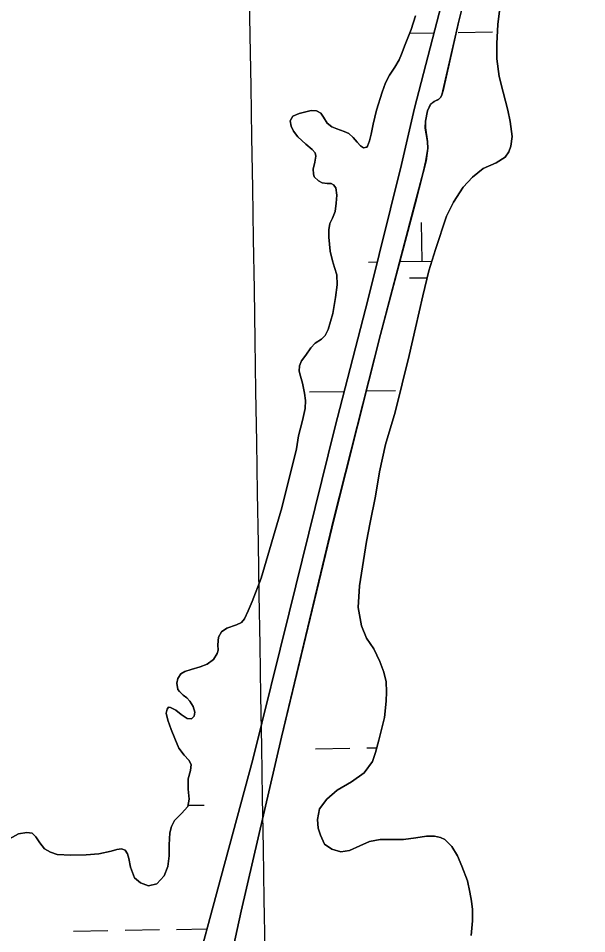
# Model space of a CAD drawing. Extents: x 3855477 to 3893699, y 299188 to 325115.
# Drawn here: x 3869948 to 3870478, y 315738 to 316592 of the extents above; entities that cross this region are included whole.
import ezdxf

# ---------------------------------------------------------------- set-up
doc = ezdxf.new("R2010")
doc.units = 0
for name, color, linetype in [('V-GRID-MAJR', 7, 'Continuous'), ('V-TOPO-SHOR', 7, 'Continuous'), ('V-WETL-SWMP', 7, 'Continuous')]:
    doc.layers.add(name, color=color, linetype=linetype)

msp = doc.modelspace()

# ---------------------------------------------------------------- linework, layer by layer
at = {"layer": 'V-GRID-MAJR'}
msp.add_spline([(3870354.64, 304789.85), (3870305.76, 307816.78), (3870207.92, 313876.8), (3870110.07, 319936.83), (3870061.1, 322969.93)], degree=3, dxfattribs=at)
at = {"layer": 'V-TOPO-SHOR'}
for points in [[(3870109.47, 315689.26), (3870137.11, 315791.81), (3870166.63, 315900.64), (3870200.51, 316037.29), (3870243.27, 316209.75), (3870274.08, 316329.96), (3870305.14, 316455.35), (3870317.49, 316507.8), (3870348.82, 316628.91), (3870389.11, 316796.01), (3870431.56, 316966.64), (3870462.63, 317094.67), (3870477.15, 317151.88), (3870477.84, 317163.15), (3870477.27, 317169.05), (3870474.16, 317174.77), (3870471.34, 317178.14)], [(3870405.42, 316774.24), (3870358.71, 316589.11), (3870344.03, 316524.18), (3870342.89, 316520.32), (3870342.06, 316518.19), (3870340.01, 316516.07), (3870335.73, 316514.07), (3870332.56, 316511.66), (3870329.57, 316505.38), (3870327.67, 316495.74), (3870327.53, 316489.33), (3870329.47, 316476.82), (3870329.83, 316470.42), (3870328.13, 316458.64), (3870325.61, 316447.88), (3870317.89, 316418.57), (3870285.74, 316296.85), (3870242.48, 316125.51), (3870193.6, 315921.69), (3870155.99, 315759.46), (3870141.08, 315690.97)], [(3870370.05, 315736.63), (3870371.47, 315750.44), (3870371.54, 315760.81), (3870370.58, 315768.64), (3870369.01, 315777.19), (3870366.75, 315787.67), (3870361.46, 315801.32), (3870357.36, 315811.01), (3870352.03, 315819.68), (3870345.67, 315826.03), (3870341.73, 315828.09), (3870336.04, 315829.35), (3870328.73, 315829.3), (3870318.66, 315827.74), (3870307.16, 315826.19), (3870296.19, 315826.17), (3870285.41, 315826.04), (3870275.44, 315824.28), (3870266.47, 315820.38), (3870256.79, 315815.87), (3870248.65, 315814.61), (3870240.33, 315817), (3870233.66, 315821.83), (3870229.75, 315830.08), (3870227.56, 315836.81), (3870226.91, 315844.94), (3870229.01, 315854.68), (3870235.68, 315863.89), (3870245.29, 315872.05), (3870258.55, 315879.98), (3870270.6, 315888.23), (3870278.4, 315898.95), (3870281.2, 315907.26), (3870284.02, 315918.73), (3870289.36, 315940.03), (3870290.98, 315954.96), (3870291.25, 315963.7), (3870291.01, 315973.15), (3870288.84, 315982.21), (3870285.15, 315991.99), (3870279.54, 316003.82), (3870272.8, 316013.92), (3870267.9, 316025.34), (3870264.87, 316042.43), (3870266.02, 316062.54), (3870272.82, 316104.06), (3870275.99, 316121.72), (3870280.94, 316146.18), (3870284.65, 316168.81), (3870290.31, 316194.28), (3870299.27, 316224.6), (3870312.43, 316277.15), (3870318.41, 316303.12), (3870325.01, 316332.75), (3870330.67, 316356.09), (3870337.1, 316376.06), (3870347.28, 316407.09), (3870353.67, 316420.05), (3870362.61, 316434.21), (3870371.31, 316443.5), (3870381.53, 316451.46), (3870393.36, 316456.86), (3870401.83, 316462.29), (3870405.42, 316467.04), (3870407.08, 316472.32), (3870408.47, 316481.46), (3870406.63, 316495.49), (3870404.37, 316506.07), (3870399.91, 316522.77), (3870396.35, 316537.43), (3870394.23, 316553.7), (3870394.03, 316568.03), (3870395.07, 316585.71), (3870397.22, 316603.58)], [(3870318.4, 316593.86), (3870314.14, 316581.09), (3870308.66, 316567.1), (3870305.35, 316558.29), (3870303.07, 316552.71), (3870299.16, 316546.14), (3870294.03, 316538.65), (3870290.32, 316531.56), (3870287.31, 316522.74), (3870282.12, 316505.81), (3870278.88, 316492.82), (3870276.98, 316483.59), (3870275.52, 316477.5), (3870273.65, 316472.33), (3870272.83, 316471.42), (3870269.98, 316470.83), (3870266.95, 316472.68), (3870263.82, 316476.06), (3870260.29, 316480.55), (3870256.15, 316484.14), (3870251.8, 316486.2), (3870245, 316488.49), (3870240.45, 316490.45), (3870236.1, 316493.73), (3870232.68, 316499.34), (3870229.97, 316503.22), (3870226.22, 316505.38), (3870221.14, 316505.52), (3870209.84, 316502.96), (3870203.93, 316500.25), (3870201.56, 316496.1), (3870202.34, 316491.12), (3870204.65, 316486.33), (3870208.57, 316481.22), (3870216.05, 316474.36), (3870222.01, 316469.44), (3870224.73, 316466.07), (3870225.32, 316463.11), (3870224.57, 316457.43), (3870223.1, 316450.94), (3870223.37, 316446.46), (3870223.86, 316443.92), (3870227.9, 316440.13), (3870231.44, 316438.18), (3870236.01, 316437.74), (3870239.67, 316437.61), (3870241.9, 316436.48), (3870244.01, 316433.52), (3870244.88, 316426.7), (3870244.52, 316419.39), (3870243.46, 316411.57), (3870240.97, 316405.29), (3870238.5, 316400.32), (3870237.64, 316394.43), (3870237.6, 316387.73), (3870238.93, 316374.51), (3870241.1, 316365.55), (3870242.99, 316359.24), (3870244.87, 316352.41), (3870245.31, 316343.06), (3870243.81, 316331.39), (3870241.37, 316316.36), (3870236.9, 316301.46), (3870234.22, 316295.99), (3870230.84, 316292.66), (3870224.92, 316288.84), (3870220.92, 316284.29), (3870216.2, 316277.52), (3870212, 316272.16), (3870210.24, 316267.7), (3870209.9, 316262.72), (3870211.09, 316258.04), (3870213.08, 316251.62), (3870214.94, 316242.06), (3870215.91, 316235.24), (3870215.45, 316227.73), (3870213.03, 316216.67), (3870209.17, 316202.37), (3870207.46, 316190.29), (3870193.87, 316135.2), (3870174.62, 316069.89)], [(3870174.62, 316069.89), (3870166.23, 316048.1), (3870162.41, 316039.18), (3870158.91, 316031.89), (3870156.14, 316028.35), (3870151.65, 316026.35), (3870142.48, 316023.06), (3870137.68, 316019.84), (3870134.8, 316014.68), (3870134.25, 316007.47), (3870134.42, 316002.59), (3870133.58, 315999.55), (3870130.08, 315993.78), (3870124.26, 315989.65), (3870117.74, 315987.16), (3870109.19, 315984.68), (3870103.28, 315982.89), (3870099.81, 315980.48), (3870096.94, 315976.33), (3870095.79, 315971.76), (3870096.96, 315965.96), (3870098.48, 315964.22), (3870101.81, 315960.75), (3870105.24, 315958.08), (3870108.17, 315955.01), (3870111.18, 315950.11), (3870112.57, 315944.92), (3870112.24, 315941.16), (3870109.48, 315938.54), (3870105.62, 315938.87), (3870100.06, 315942.67), (3870095.1, 315946.57), (3870089.94, 315949.24), (3870088.31, 315949.36), (3870086.78, 315947.74), (3870086.14, 315943.78), (3870087.42, 315937.47), (3870090.61, 315928.61), (3870094.21, 315920.15), (3870097.81, 315911.28), (3870102.64, 315904.85), (3870107.08, 315900.14), (3870109.18, 315896.16), (3870108.64, 315890.48), (3870106.55, 315882.77), (3870106.48, 315873.12), (3870107.53, 315863.66), (3870106.06, 315856.96), (3870100.23, 315850.4), (3870093.68, 315843.73), (3870091, 315838.16), (3870089.53, 315832.38), (3870088.85, 315821.21), (3870088.77, 315810.95), (3870087.69, 315801.1), (3870084.27, 315792.28), (3870077.21, 315784.71), (3870069.58, 315783.03), (3870061.97, 315785.83), (3870056.52, 315790.54), (3870052.73, 315800.42), (3870051.36, 315808.46), (3870049.87, 315812.84), (3870047.76, 315816.21), (3870044.31, 315817.55), (3870039.94, 315816.88), (3870034.74, 315815.29), (3870023.34, 315812.92), (3870011.34, 315811.89), (3869997.12, 315811.68), (3869984.32, 315812.28), (3869978.13, 315814.26), (3869972.56, 315817.55), (3869968.13, 315822.96), (3869964.61, 315828.68), (3869960.98, 315832.06), (3869956.21, 315832.8), (3869948.27, 315831.33), (3869936.54, 315824.91)]]:
    msp.add_lwpolyline(points, dxfattribs=at)
at = {"layer": 'V-WETL-SWMP'}
for p, q in [((3870312.77, 316577.59), (3870335.64, 316577.96)), ((3870358.19, 316578.33), (3870390.19, 316578.85)), ((3870324.5, 316365.15), (3870323.92, 316401.15)), ((3870274.51, 316364.34), (3870282.63, 316364.47)), ((3870303.6, 316364.81), (3870333.64, 316365.3)), ((3870312.76, 316349.53), (3870329.14, 316349.79)), ((3870219.63, 316243.35), (3870251.63, 316243.88)), ((3870272.36, 316244.21), (3870299.62, 316244.66)), ((3870225.05, 315910.72), (3870257.04, 315911.25)), ((3870273.04, 315911.51), (3870282.28, 315911.66)), ((3870106.3, 315858.04), (3870121.3, 315858.28)), ((3870047.78, 315741.64), (3870079.78, 315742.16)), ((3870095.77, 315742.42), (3870123.92, 315742.88)), ((3869999.79, 315740.86), (3870031.78, 315741.38))]:
    msp.add_line(p, q, dxfattribs=at)
for points in [[(3870140.98, 315690.91), (3870155.88, 315759.4), (3870193.5, 315921.63), (3870242.37, 316125.45), (3870285.63, 316296.79), (3870317.78, 316418.51), (3870325.5, 316447.82), (3870328.02, 316458.58), (3870329.73, 316470.35), (3870329.36, 316476.76), (3870327.42, 316489.27), (3870327.56, 316495.67), (3870329.46, 316505.31), (3870332.45, 316511.59), (3870335.62, 316514.01), (3870339.9, 316516.01), (3870341.95, 316518.13), (3870342.78, 316520.26), (3870343.92, 316524.11), (3870358.6, 316589.05), (3870405.31, 316774.18)], [(3870348.82, 316628.91), (3870317.49, 316507.8), (3870305.14, 316455.35), (3870274.08, 316329.96), (3870243.27, 316209.75), (3870200.51, 316037.29), (3870166.63, 315900.64), (3870137.11, 315791.81), (3870109.47, 315689.26)], [(3870397.22, 316603.58), (3870395.06, 316585.71), (3870394.03, 316568.03), (3870394.23, 316553.7), (3870396.35, 316537.43), (3870399.91, 316522.77), (3870404.37, 316506.07), (3870406.63, 316495.49), (3870408.46, 316481.45), (3870407.08, 316472.32), (3870405.42, 316467.04), (3870401.83, 316462.29), (3870393.35, 316456.86), (3870381.53, 316451.46), (3870371.31, 316443.5), (3870362.61, 316434.21), (3870353.67, 316420.05), (3870347.28, 316407.09), (3870337.1, 316376.06), (3870330.67, 316356.09), (3870325.02, 316332.75), (3870318.41, 316303.12), (3870312.43, 316277.15), (3870299.26, 316224.6), (3870290.31, 316194.28), (3870284.65, 316168.81), (3870280.93, 316146.18)], [(3870225.32, 316463.11), (3870224.73, 316466.07), (3870222.01, 316469.44), (3870216.05, 316474.36), (3870208.57, 316481.22), (3870204.65, 316486.33), (3870202.34, 316491.12), (3870201.56, 316496.1), (3870203.93, 316500.25), (3870209.84, 316502.96), (3870221.14, 316505.52), (3870226.22, 316505.38), (3870229.97, 316503.22), (3870232.68, 316499.34), (3870236.1, 316493.73), (3870240.45, 316490.45), (3870245, 316488.48), (3870251.8, 316486.2), (3870256.15, 316484.14), (3870260.29, 316480.55), (3870263.82, 316476.06), (3870266.95, 316472.68), (3870269.98, 316470.83), (3870272.83, 316471.42), (3870273.65, 316472.33), (3870275.52, 316477.5), (3870276.98, 316483.59), (3870278.88, 316492.82), (3870282.12, 316505.81), (3870287.31, 316522.74), (3870290.32, 316531.56), (3870294.03, 316538.65), (3870299.16, 316546.13), (3870303.07, 316552.71), (3870305.35, 316558.29), (3870308.66, 316567.1), (3870314.14, 316581.09), (3870318.4, 316593.86)], [(3870069.58, 315783.03), (3870077.21, 315784.71), (3870084.27, 315792.28), (3870087.69, 315801.1), (3870088.77, 315810.95), (3870088.85, 315821.21), (3870089.53, 315832.38), (3870091, 315838.16), (3870093.68, 315843.73), (3870100.23, 315850.4), (3870106.06, 315856.96), (3870107.53, 315863.66), (3870106.48, 315873.12), (3870106.55, 315882.77), (3870108.64, 315890.48), (3870109.18, 315896.16), (3870107.08, 315900.14), (3870102.64, 315904.85), (3870097.8, 315911.28), (3870094.21, 315920.15), (3870090.61, 315928.61), (3870087.42, 315937.47), (3870086.14, 315943.78), (3870086.78, 315947.74), (3870088.31, 315949.36), (3870089.94, 315949.24), (3870095.1, 315946.57), (3870100.06, 315942.67), (3870105.62, 315938.87), (3870109.48, 315938.54), (3870112.24, 315941.16), (3870112.57, 315944.92), (3870111.18, 315950.11), (3870108.17, 315955.01), (3870105.24, 315958.08), (3870101.81, 315960.75), (3870098.48, 315964.22), (3870096.96, 315965.96), (3870095.79, 315971.76), (3870096.94, 315976.33), (3870099.81, 315980.48), (3870103.28, 315982.89), (3870109.19, 315984.68), (3870117.74, 315987.16), (3870124.26, 315989.65), (3870130.08, 315993.78), (3870133.58, 315999.55), (3870134.41, 316002.59), (3870134.24, 316007.47), (3870134.8, 316014.68), (3870137.68, 316019.84), (3870142.48, 316023.06), (3870151.65, 316026.35), (3870156.14, 316028.35), (3870158.91, 316031.89), (3870162.41, 316039.18), (3870166.23, 316048.1), (3870174.62, 316069.89), (3870193.87, 316135.2), (3870207.46, 316190.29), (3870209.17, 316202.37), (3870213.03, 316216.67), (3870215.45, 316227.73), (3870215.91, 316235.24), (3870214.94, 316242.06), (3870213.07, 316251.62), (3870211.09, 316258.04), (3870209.9, 316262.72), (3870210.24, 316267.7), (3870212, 316272.16), (3870216.2, 316277.52), (3870220.92, 316284.29), (3870224.92, 316288.84), (3870230.84, 316292.66), (3870234.21, 316295.99), (3870236.9, 316301.46), (3870241.37, 316316.36), (3870243.81, 316331.39), (3870245.31, 316343.06), (3870244.87, 316352.41), (3870242.99, 316359.24), (3870241.1, 316365.55), (3870238.93, 316374.51), (3870237.6, 316387.73), (3870237.64, 316394.43), (3870238.5, 316400.32), (3870240.97, 316405.29), (3870243.45, 316411.57), (3870244.52, 316419.39), (3870244.88, 316426.7), (3870244.01, 316433.52), (3870241.9, 316436.48), (3870239.67, 316437.61), (3870236.01, 316437.74), (3870231.44, 316438.18), (3870227.9, 316440.13), (3870223.86, 316443.92), (3870223.37, 316446.46), (3870223.1, 316450.94), (3870224.57, 316457.43), (3870225.32, 316463.11)], [(3870280.93, 316146.18), (3870275.99, 316121.72), (3870272.82, 316104.06), (3870266.02, 316062.54), (3870264.87, 316042.43), (3870267.9, 316025.34), (3870272.8, 316013.92), (3870279.54, 316003.82), (3870285.15, 315991.99), (3870288.84, 315982.21), (3870291.01, 315973.15), (3870291.25, 315963.7), (3870290.98, 315954.96), (3870289.36, 315940.03), (3870284.03, 315918.73), (3870281.2, 315907.26), (3870278.4, 315898.95), (3870270.6, 315888.23), (3870258.56, 315879.98), (3870245.29, 315872.05), (3870235.68, 315863.88), (3870229.01, 315854.68), (3870226.91, 315844.94), (3870227.56, 315836.81), (3870229.75, 315830.09), (3870233.66, 315821.83), (3870240.33, 315817), (3870248.65, 315814.61), (3870256.79, 315815.87), (3870266.47, 315820.38), (3870275.44, 315824.28), (3870285.41, 315826.04), (3870296.19, 315826.17), (3870307.16, 315826.19), (3870318.66, 315827.74), (3870328.73, 315829.29), (3870336.04, 315829.35), (3870341.73, 315828.09), (3870345.68, 315826.03), (3870352.03, 315819.68), (3870357.36, 315811.01), (3870361.46, 315801.32), (3870366.75, 315787.67), (3870369.01, 315777.19), (3870370.58, 315768.64), (3870371.54, 315760.81), (3870371.47, 315750.44), (3870370.05, 315736.63)], [(3869936.54, 315824.91), (3869948.27, 315831.33), (3869956.21, 315832.8), (3869960.98, 315832.06), (3869964.61, 315828.68), (3869968.13, 315822.96), (3869972.56, 315817.55), (3869978.13, 315814.26), (3869984.32, 315812.28), (3869997.12, 315811.68), (3870011.34, 315811.89), (3870023.34, 315812.92), (3870034.74, 315815.29), (3870039.94, 315816.87), (3870044.31, 315817.55), (3870047.75, 315816.21), (3870049.87, 315812.84), (3870051.36, 315808.46), (3870052.73, 315800.42), (3870056.52, 315790.54), (3870061.97, 315785.83), (3870069.58, 315783.03)]]:
    msp.add_lwpolyline(points, dxfattribs=at)
msp.add_arc((3870269.26, 316364.73), 35.25, 0.16154, 4.93083, dxfattribs=at)

doc.saveas('drawing.dxf')
